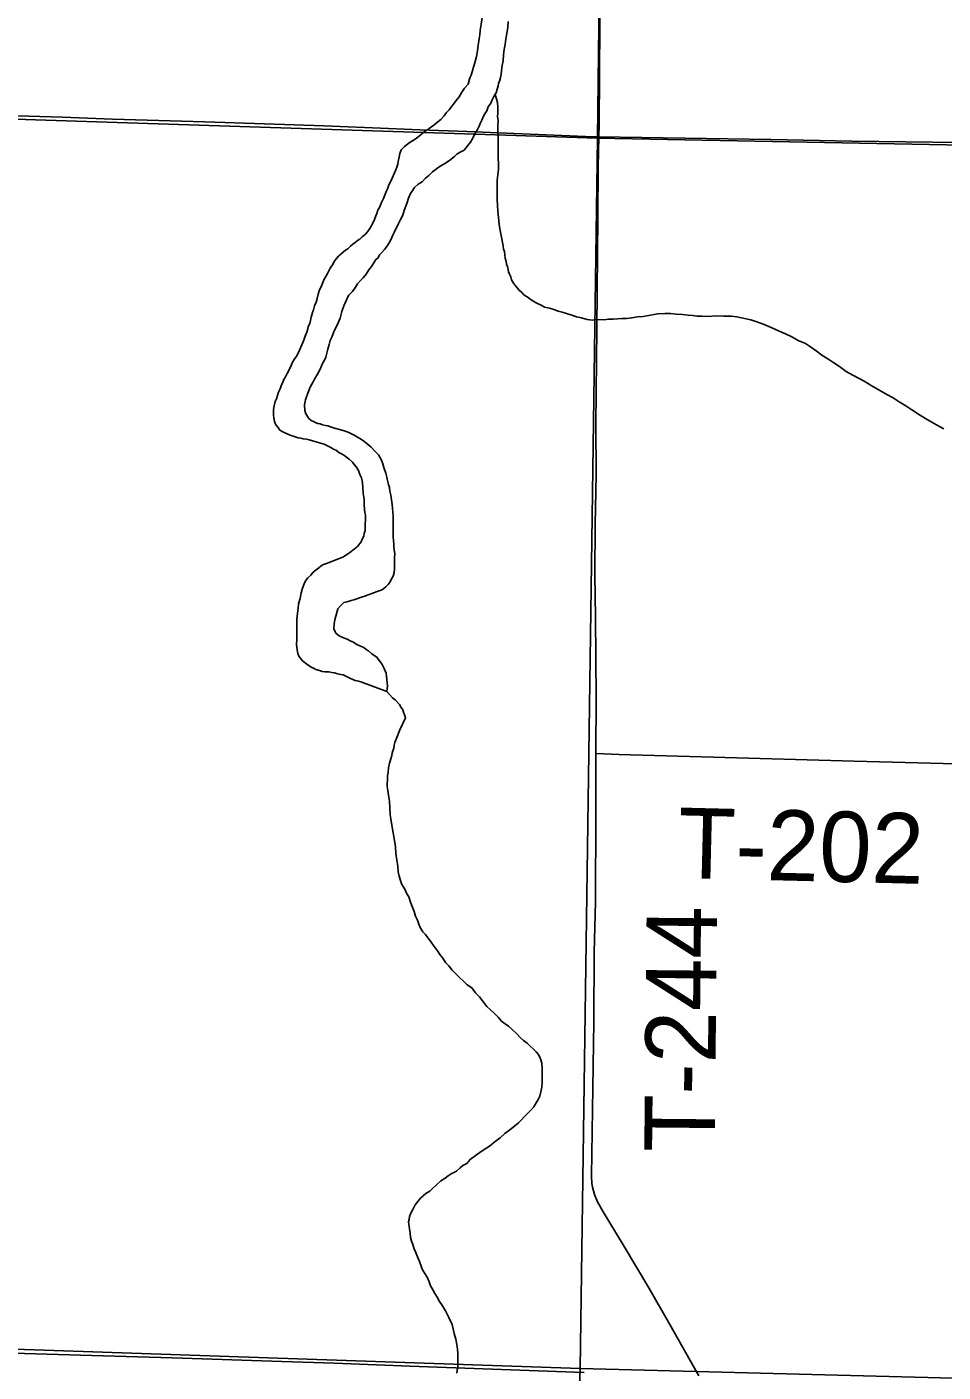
# Model space of a CAD drawing. Extents: x 1587405 to 1714697, y 1028970 to 1155083.
# Drawn here: x 1674855 to 1678758, y 1091803 to 1097535 of the extents above; entities that cross this region are included whole.
import ezdxf

# ---------------------------------------------------------------- set-up
doc = ezdxf.new("R2010")
doc.units = 0
for name, color, linetype in [('GM_X_Major_River', 7, 'Continuous'), ('GM_X_Minor_River', 7, 'Continuous'), ('GM_X_Section', 7, 'Continuous'), ('GM_X_Township_Road', 7, 'Continuous'), ('GM_X_Township_Road_Text', 7, 'Continuous')]:
    doc.layers.add(name, color=color, linetype=linetype)

msp = doc.modelspace()

# ---------------------------------------------------------------- linework, layer by layer
at = {"layer": 'GM_X_Major_River'}
for points in [[(1676799.6, 1097610.3), (1676786.4, 1097520.1), (1676784.1, 1097502.1), (1676781.9, 1097484), (1676777.5, 1097457.9), (1676775.2, 1097433.9), (1676770.9, 1097409.8), (1676764.6, 1097387.8), (1676758.2, 1097363.8), (1676751.9, 1097343.8), (1676747.7, 1097329.8), (1676741.5, 1097317.8), (1676735.2, 1097291.8), (1676718.8, 1097273.9), (1676708.5, 1097257.9), (1676696.2, 1097238), (1676683.9, 1097222.1), (1676671.6, 1097206.2), (1676661.4, 1097192.3), (1676653.2, 1097182.3), (1676643, 1097170.4), (1676632.7, 1097156.5), (1676618.4, 1097140.6), (1676606.2, 1097130.7), (1676587.9, 1097116.9), (1676573.7, 1097107), (1676561.5, 1097097.2), (1676549.3, 1097089.3), (1676537.1, 1097079.4), (1676526.9, 1097071.5), (1676514.7, 1097061.6), (1676504.5, 1097053.7), (1676488.3, 1097043.9), (1676476.1, 1097036), (1676463.9, 1097026.1), (1676449.6, 1097012.2)], [(1676312.2, 1096499.8), (1676322.5, 1096513.7), (1676332.7, 1096529.6), (1676341, 1096543.6), (1676351.1, 1096551.5), (1676357.3, 1096563.4), (1676367.5, 1096573.4), (1676377.8, 1096587.3), (1676388, 1096599.2), (1676398.3, 1096615.1), (1676406.5, 1096631.1), (1676412.8, 1096645.1), (1676419, 1096659.1), (1676437.6, 1096697), (1676445.9, 1096715), (1676456.2, 1096732.9), (1676462.5, 1096752.9), (1676468.7, 1096770.9), (1676475, 1096786.9), (1676481.2, 1096804.9), (1676489.5, 1096824.9), (1676495.7, 1096834.8), (1676506, 1096850.8), (1676522.3, 1096864.6), (1676538.5, 1096874.5), (1676552.8, 1096890.3), (1676567.1, 1096902.2), (1676583.4, 1096918.1), (1676599.6, 1096929.9), (1676615.9, 1096941.8), (1676628.1, 1096949.6), (1676642.3, 1096957.5), (1676656.5, 1096967.3), (1676676.9, 1096983.1), (1676687.1, 1096993), (1676701.3, 1097000.9), (1676717.5, 1097010.7), (1676733.9, 1097030.6), (1676744.1, 1097044.5), (1676754.4, 1097060.5), (1676760.6, 1097074.4), (1676766.8, 1097086.4), (1676775, 1097098.4), (1676781.2, 1097112.3), (1676785.4, 1097124.3), (1676793.6, 1097138.3), (1676799.9, 1097154.3), (1676806.1, 1097164.3), (1676814.3, 1097178.2), (1676820.5, 1097194.2), (1676830.8, 1097210.1), (1676837, 1097224.1), (1676845.3, 1097242.1), (1676853.5, 1097254), (1676857.7, 1097270.1), (1676861.9, 1097282.1), (1676864.1, 1097294.1), (1676868.2, 1097304.1), (1676872.5, 1097320.1), (1676874.7, 1097334.1), (1676876.9, 1097350.2), (1676879.2, 1097370.2), (1676883.4, 1097390.2), (1676885.8, 1097418.3), (1676888.1, 1097438.4), (1676892.4, 1097460.4), (1676894.7, 1097484.5), (1676899, 1097506.6), (1676903.4, 1097534.6), (1676905.7, 1097558.7)], [(1676449.6, 1097012.2), (1676443.4, 1096996.3), (1676441.2, 1096980.2), (1676436.9, 1096962.2), (1676434.7, 1096950.2), (1676430.5, 1096938.2), (1676426.4, 1096926.2), (1676405.6, 1096878.2), (1676397.4, 1096862.3), (1676393.2, 1096848.2), (1676387, 1096836.3), (1676380.7, 1096822.3), (1676374.5, 1096804.3), (1676364.1, 1096784.3), (1676357.9, 1096768.3), (1676349.7, 1096754.4), (1676345.5, 1096740.4), (1676341.3, 1096730.4), (1676335.1, 1096714.4), (1676328.8, 1096698.4), (1676316.5, 1096676.5), (1676306.2, 1096662.6), (1676298, 1096652.6), (1676283.8, 1096640.8), (1676273.6, 1096630.8), (1676263.4, 1096624.9), (1676253.3, 1096617.1), (1676243.1, 1096609.1), (1676232.9, 1096601.2), (1676222.7, 1096589.3), (1676212.6, 1096583.4), (1676194.2, 1096567.6), (1676182, 1096557.7), (1676173.8, 1096547.8), (1676163.6, 1096535.9), (1676159.5, 1096525.9), (1676147.1, 1096507.9), (1676143, 1096498), (1676134.8, 1096484), (1676128.6, 1096472), (1676120.3, 1096458.1), (1676116.1, 1096446.1), (1676109.9, 1096432.1), (1676099.6, 1096410.1), (1676095.4, 1096396.1), (1676091.1, 1096378.1), (1676086.9, 1096362.1), (1676080.6, 1096346.1), (1676076.4, 1096330.1), (1676072.2, 1096318.1), (1676068.1, 1096308.1), (1676065.9, 1096298.1), (1676063.7, 1096284), (1676059.6, 1096272), (1676053.3, 1096258.1), (1676051.2, 1096248), (1676047, 1096234), (1676040.8, 1096218.1), (1676034.5, 1096200.1), (1676026.2, 1096180.1), (1676015.8, 1096158.1), (1676005.5, 1096136.1), (1675993.2, 1096118.2), (1675987, 1096106.2), (1675980.8, 1096092.3), (1675972.5, 1096074.3), (1675964.2, 1096058.3), (1675956, 1096044.4), (1675949.8, 1096032.4), (1675943.6, 1096018.4), (1675937.4, 1096006.4), (1675933.2, 1095992.4), (1675926.9, 1095978.5), (1675922.7, 1095964.5), (1675918.5, 1095950.4), (1675912.3, 1095938.5), (1675908.1, 1095920.4), (1675905.9, 1095904.4), (1675905.7, 1095894.4), (1675905.6, 1095882.3), (1675907.4, 1095868.2), (1675909.2, 1095854.1), (1675915.1, 1095840), (1675925, 1095827.8), (1675931, 1095817.7), (1675943, 1095811.5), (1675953, 1095805.3), (1675963, 1095801.2), (1675977, 1095795), (1676011.1, 1095784.5), (1676021.2, 1095782.3), (1676031.2, 1095780.2), (1676045.3, 1095778), (1676057.3, 1095775.8), (1676071.4, 1095771.6), (1676087.4, 1095767.4), (1676105.5, 1095761.1), (1676121.6, 1095756.9), (1676135.6, 1095750.7), (1676149.6, 1095742.5), (1676161.6, 1095736.3)], [(1676294.7, 1095109.7), (1676304.8, 1095113.6), (1676316.9, 1095117.5), (1676335.2, 1095125.3), (1676347.3, 1095129.1), (1676363.5, 1095134.9), (1676373.6, 1095140.8), (1676383.8, 1095148.8), (1676394, 1095158.7), (1676402.2, 1095170.6), (1676408.4, 1095182.6), (1676414.6, 1095194.6), (1676418.8, 1095210.6), (1676421, 1095226.6), (1676421.2, 1095242.7), (1676421.4, 1095258.8), (1676421.6, 1095272.8), (1676421.9, 1095290.9), (1676420, 1095305), (1676418.2, 1095321.1), (1676418.4, 1095333.1), (1676416.5, 1095347.2), (1676414.7, 1095361.3), (1676414.8, 1095373.3), (1676415, 1095389.4), (1676415.2, 1095403.5), (1676415.4, 1095417.5), (1676415.6, 1095433.6), (1676415.8, 1095449.7), (1676414, 1095467.8), (1676412.2, 1095483.9), (1676410.4, 1095500), (1676404.9, 1095540.2), (1676401, 1095556.3), (1676399.2, 1095572.4), (1676395.3, 1095584.6), (1676391.5, 1095602.7), (1676387.7, 1095616.8), (1676383.9, 1095632.9), (1676376.1, 1095657.1), (1676370.3, 1095677.3), (1676364.5, 1095691.4), (1676352.6, 1095711.7), (1676338.7, 1095725.9), (1676320.8, 1095744.2), (1676304.9, 1095758.5), (1676288.9, 1095770.8), (1676272.9, 1095781), (1676262.9, 1095787.2), (1676248.9, 1095795.4), (1676228.9, 1095805.7), (1676218.9, 1095809.9), (1676202.9, 1095816.1), (1676186.8, 1095820.3), (1676164.7, 1095824.7), (1676148.7, 1095830.9), (1676136.6, 1095835.1), (1676126.6, 1095837.2), (1676114.5, 1095839.4), (1676104.5, 1095843.5), (1676092.5, 1095845.7), (1676078.4, 1095851.9), (1676066.4, 1095858.1), (1676056.5, 1095866.3), (1676042.6, 1095886.5), (1676038.8, 1095900.6), (1676037, 1095924.8), (1676041.4, 1095946.8), (1676045.5, 1095958.8), (1676049.7, 1095970.8), (1676060.1, 1095996.8), (1676068.4, 1096012.8), (1676074.5, 1096022.7), (1676080.7, 1096034.7), (1676089, 1096048.6), (1676097.2, 1096062.6), (1676107.6, 1096084.6), (1676113.8, 1096100.6), (1676122, 1096114.5), (1676128.3, 1096128.5), (1676132.5, 1096144.5), (1676136.7, 1096162.5), (1676143, 1096182.5), (1676147.3, 1096198.6), (1676153.5, 1096212.5), (1676159.7, 1096228.5), (1676166, 1096246.5), (1676176.3, 1096264.5), (1676188.8, 1096294.4), (1676197.2, 1096322.5), (1676205.5, 1096346.5), (1676211.8, 1096362.4), (1676220.1, 1096382.4), (1676226.3, 1096392.4), (1676242.6, 1096408.2), (1676254.9, 1096426.2), (1676263.1, 1096440.1), (1676275.4, 1096454), (1676287.6, 1096465.9), (1676299.9, 1096481.8), (1676312.2, 1096499.8)], [(1676161.6, 1095736.3), (1676173.6, 1095730.1), (1676183.6, 1095721.9), (1676195.6, 1095715.8), (1676205.6, 1095709.6), (1676227.5, 1095693.2), (1676241.5, 1095681), (1676249.4, 1095670.8), (1676257.3, 1095660.7), (1676267.2, 1095644.5), (1676273, 1095628.3), (1676280.9, 1095614.2), (1676284.7, 1095594.1), (1676286.4, 1095569.9), (1676288.1, 1095547.8), (1676291.8, 1095521.6), (1676291.5, 1095499.5), (1676293.3, 1095479.4), (1676295.1, 1095465.3), (1676297, 1095455.3), (1676296.7, 1095433.2), (1676296.5, 1095417.1), (1676296.3, 1095401), (1676296.2, 1095389), (1676292, 1095377), (1676289.8, 1095364.9), (1676283.6, 1095353), (1676279.5, 1095341), (1676263.1, 1095321.1), (1676248.9, 1095309.2), (1676230.6, 1095295.4), (1676204.1, 1095277.7), (1676181.9, 1095267.9), (1676131.3, 1095248.5), (1676119.1, 1095244.7), (1676109, 1095238.8), (1676098.8, 1095230.8), (1676086.6, 1095221), (1676074.4, 1095211.1), (1676064.2, 1095199.2), (1676051.9, 1095187.3), (1676041.7, 1095175.4), (1676035.5, 1095161.4), (1676029.2, 1095143.4), (1676022.9, 1095123.4), (1676018.6, 1095099.3), (1676012.3, 1095077.3), (1676010, 1095059.2), (1676007.7, 1095035.2), (1676005.4, 1095011.1), (1676005.1, 1094989), (1676004.8, 1094962.9), (1676004.5, 1094942.8), (1676004.3, 1094924.7), (1676004, 1094904.6), (1676005.8, 1094880.5), (1676009.6, 1094864.4), (1676013.5, 1094854.3), (1676029.3, 1094834), (1676047.3, 1094819.7), (1676065.3, 1094807.4), (1676075.3, 1094803.2), (1676085.3, 1094797.1), (1676101.3, 1094792.9), (1676113.4, 1094788.7), (1676125.4, 1094786.5), (1676141.5, 1094786.3), (1676153.6, 1094784.1), (1676165.7, 1094782), (1676177.7, 1094777.8), (1676191.8, 1094775.6), (1676201.8, 1094773.5), (1676219.8, 1094765.2), (1676233.9, 1094759), (1676243.9, 1094754.8), (1676253.9, 1094750.7), (1676267.9, 1094746.5), (1676278, 1094744.3), (1676388.3, 1094702.7)], [(1676388.3, 1094702.7), (1676390.6, 1094726.8), (1676388.9, 1094754.9), (1676387.1, 1094767), (1676385.2, 1094781.1), (1676377.4, 1094801.3), (1676367.6, 1094821.5), (1676355.7, 1094835.7), (1676345.8, 1094849.9), (1676333.8, 1094856.1), (1676323.8, 1094864.3), (1676309.9, 1094876.5), (1676299.9, 1094882.6), (1676289.9, 1094890.8), (1676275.9, 1094897), (1676257.9, 1094905.3), (1676245.9, 1094913.5), (1676231.9, 1094919.7), (1676219.8, 1094925.9), (1676203.8, 1094932.1), (1676185.8, 1094940.4), (1676171.8, 1094950.6), (1676162, 1094968.8), (1676164.3, 1094990.9), (1676166.5, 1095009), (1676179.2, 1095055), (1676191.4, 1095068.9), (1676205.7, 1095082.8), (1676219.8, 1095084.6), (1676236, 1095090.4), (1676248.2, 1095094.3), (1676260.3, 1095098.1), (1676272.4, 1095102), (1676284.6, 1095105.9), (1676294.7, 1095109.7)], [(1676388.3, 1094702.7), (1676412.1, 1094676.3), (1676424.1, 1094668.1), (1676441.9, 1094647.7), (1676449.9, 1094635.6), (1676455.8, 1094625.5), (1676459.7, 1094615.4), (1676463.5, 1094603.3), (1676467.4, 1094591.2), (1676443.2, 1094540)], [(1676409.5, 1094430), (1676411.6, 1094440), (1676413.6, 1094450), (1676417.6, 1094462.1), (1676419.7, 1094474.1), (1676421.7, 1094486.1), (1676427.8, 1094500.1), (1676443.2, 1094540)], [(1676636.2, 1092629.3), (1676650.2, 1092639.3), (1676662.3, 1092647.3), (1676674.4, 1092653.2), (1676684.4, 1092659.2), (1676700.5, 1092673.2), (1676712.6, 1092683.2), (1676728.6, 1092691.2), (1676742.7, 1092709.2), (1676770.9, 1092729.2), (1676799, 1092749.2), (1676825.1, 1092765.1), (1676849.3, 1092785.1), (1676871.4, 1092801.1), (1676891.5, 1092819.1), (1676911.6, 1092835.1), (1676931.7, 1092851.1), (1676949.8, 1092865.1), (1676961.9, 1092877.1), (1676974, 1092891.1), (1676990.1, 1092907.1), (1677002.1, 1092919.1), (1677014.2, 1092933.1), (1677020.2, 1092943.1), (1677028.3, 1092957.1), (1677034.3, 1092967.1), (1677040.4, 1092979.1), (1677044.4, 1092997.2), (1677048.5, 1093017.2), (1677050.6, 1093039.3), (1677050.6, 1093069.4), (1677050.7, 1093095.5), (1677048.7, 1093119.6), (1677042.8, 1093137.7), (1677034.8, 1093155.7), (1677024.8, 1093167.8), (1676986.7, 1093204.1), (1676970.7, 1093216.1), (1676956.7, 1093228.2), (1676942.7, 1093244.3), (1676920.6, 1093264.5), (1676906.6, 1093276.6), (1676892.6, 1093286.6), (1676876.6, 1093298.7), (1676862.5, 1093314.8), (1676846.5, 1093330.9), (1676830.5, 1093347), (1676814.5, 1093361.1), (1676800.5, 1093379.2), (1676782.5, 1093401.4), (1676766.5, 1093419.5), (1676750.4, 1093439.6), (1676730.4, 1093453.7), (1676716.4, 1093467.8), (1676698.4, 1093483.9), (1676682.3, 1093500), (1676666.3, 1093516.1), (1676652.3, 1093534.2), (1676638.3, 1093548.3), (1676626.3, 1093566.4), (1676614.3, 1093582.5), (1676604.3, 1093598.6), (1676590.3, 1093616.7), (1676574.3, 1093638.8), (1676562.3, 1093652.9), (1676552.3, 1093667), (1676542.3, 1093679.1), (1676532.3, 1093695.1), (1676524.3, 1093711.2), (1676518.3, 1093729.3), (1676510.3, 1093745.4), (1676504.3, 1093765.5), (1676496.4, 1093787.6), (1676488.4, 1093805.7), (1676482.4, 1093827.8), (1676472.4, 1093843.8), (1676466.4, 1093857.9), (1676458.4, 1093872), (1676450.4, 1093884), (1676446.4, 1093898.1), (1676440.5, 1093916.2), (1676436.5, 1093934.2), (1676434.5, 1093958.3), (1676430.6, 1093984.4), (1676426.6, 1094012.5), (1676424.7, 1094042.7), (1676406.9, 1094151.1), (1676402.9, 1094179.2), (1676401, 1094207.3), (1676399, 1094235.4), (1676395.1, 1094261.5), (1676393.1, 1094281.5), (1676389.2, 1094297.6), (1676389.2, 1094311.6), (1676391.2, 1094325.7), (1676391.3, 1094343.8), (1676393.3, 1094357.8), (1676395.4, 1094377.8), (1676399.4, 1094397.9), (1676405.5, 1094415.9), (1676409.5, 1094430)], [(1676686.4, 1091798.4), (1676688.5, 1091810.4), (1676690.5, 1091824.5), (1676690.5, 1091842.5), (1676690.6, 1091862.6), (1676690.6, 1091882.7), (1676688.7, 1091900.7), (1676686.7, 1091920.8), (1676682.8, 1091942.9), (1676674.8, 1091967), (1676666.8, 1092005.1), (1676652.9, 1092035.3), (1676638.9, 1092063.4), (1676624.9, 1092085.5), (1676612.9, 1092103.6), (1676602.9, 1092121.7), (1676592.9, 1092137.8), (1676582.9, 1092155.9), (1676574.9, 1092170), (1676568.9, 1092188.1), (1676560.9, 1092204.1), (1676552.9, 1092218.2), (1676540.9, 1092238.3), (1676534.9, 1092254.4), (1676527, 1092274.5), (1676519, 1092294.6), (1676511, 1092314.7), (1676505, 1092328.7), (1676499, 1092346.8), (1676493.1, 1092360.9), (1676489.1, 1092376.9), (1676487.1, 1092395), (1676485.1, 1092413.1), (1676481.2, 1092443.2), (1676483.2, 1092453.2), (1676485.3, 1092465.3), (1676489.3, 1092477.3), (1676497.4, 1092493.3), (1676509.5, 1092515.3), (1676531.6, 1092543.4), (1676553.7, 1092563.4), (1676571.8, 1092573.3), (1676581.9, 1092583.3), (1676600, 1092601.3), (1676618.1, 1092617.3), (1676636.2, 1092629.3)]]:
    msp.add_lwpolyline(points, dxfattribs=at)
at = {"layer": 'GM_X_Minor_River'}
for points in [[(1676849.3, 1097247.9), (1676859.1, 1097213.8), (1676860.8, 1097193.7), (1676860.6, 1097179.6), (1676860.5, 1097167.6), (1676860.3, 1097151.5), (1676862.1, 1097137.4), (1676861.8, 1097111.3), (1676861.5, 1097087.2), (1676863.2, 1097061), (1676862.8, 1097032.9), (1676862.5, 1097006.8), (1676862.1, 1096976.7), (1676863.8, 1096950.5), (1676863.5, 1096928.4), (1676861.2, 1096904.4), (1676858.9, 1096882.3), (1676858.6, 1096858.2), (1676858.3, 1096832.1), (1676857.9, 1096799.9), (1676861.3, 1096749.7), (1676866.6, 1096695.4), (1676870.4, 1096675.2), (1676874.1, 1096653.1), (1676877.9, 1096632.9), (1676881.7, 1096616.8), (1676883.6, 1096602.7), (1676885.4, 1096588.6), (1676889.3, 1096578.5), (1676891.2, 1096564.4), (1676893, 1096550.4), (1676896.8, 1096536.2), (1676898.7, 1096524.2), (1676902.6, 1096514.1), (1676904.5, 1096502), (1676906.4, 1096491.9), (1676910.2, 1096481.8), (1676916.1, 1096469.7), (1676920, 1096457.6), (1676927.9, 1096443.4), (1676935.8, 1096431.3), (1676951.7, 1096413), (1676963.6, 1096402.8), (1676973.6, 1096392.6), (1676985.6, 1096384.4), (1676997.5, 1096376.2), (1677011.5, 1096366), (1677027.5, 1096357.7), (1677045.6, 1096349.4), (1677059.6, 1096341.2), (1677081.7, 1096336.9), (1677099.7, 1096330.7), (1677117.8, 1096324.4), (1677135.8, 1096320.1), (1677153.9, 1096313.9), (1677176, 1096307.6), (1677196, 1096299.3), (1677218.1, 1096294.9), (1677242.2, 1096288.6), (1677264.3, 1096286.3), (1677284.5, 1096288.1), (1677312.7, 1096287.7), (1677332.8, 1096289.4), (1677353, 1096289.2), (1677371.1, 1096290.9), (1677389.3, 1096292.7), (1677409.4, 1096292.4), (1677431.6, 1096296.2), (1677455.9, 1096299.9), (1677480, 1096301.6), (1677542.6, 1096312.8), (1677572.9, 1096314.4), (1677597, 1096314.1), (1677621.2, 1096311.8), (1677647.3, 1096309.4), (1677671.5, 1096307.1), (1677691.6, 1096304.8), (1677709.7, 1096302.5), (1677731.8, 1096302.2), (1677758, 1096301.9), (1677790.3, 1096303.5), (1677822.5, 1096303.1), (1677856.7, 1096302.6), (1677878.9, 1096300.3), (1677898.9, 1096296), (1677919, 1096291.8), (1677939.1, 1096287.5), (1677965.2, 1096279.1), (1677995.3, 1096266.6), (1678025.3, 1096254.2), (1678057.4, 1096239.7), (1678087.4, 1096227.3), (1678113.5, 1096214.9), (1678141.4, 1096198.4), (1678171.5, 1096186), (1678193.5, 1096171.6), (1678217.4, 1096155.2), (1678241.4, 1096136.8), (1678267.4, 1096120.4), (1678293.3, 1096104), (1678317.3, 1096087.6)], [(1678317.3, 1096087.6), (1678345.2, 1096067.2), (1678373.2, 1096050.7), (1678397.2, 1096038.4), (1678421.3, 1096026), (1678459.3, 1096003.4), (1678491.3, 1095984.9), (1678519.2, 1095968.4), (1678545.2, 1095954), (1678571.2, 1095937.6), (1678599.2, 1095921.2), (1678625.2, 1095902.8), (1678657.1, 1095882.3), (1678691.1, 1095861.7), (1678727.1, 1095841.2), (1678761.1, 1095822.6)]]:
    msp.add_lwpolyline(points, dxfattribs=at)
at = {"layer": 'GM_X_Section'}
for points in [[(1672144.7, 1102517.4), (1677347.9, 1102346.3), (1677285.8, 1097061.7), (1672060.5, 1097231.1)], [(1677347.9, 1102346.3), (1682728.6, 1102289), (1682643.9, 1096958.6), (1677285.8, 1097061.7)], [(1677285.8, 1097061.7), (1677212.6, 1091818.6), (1671935.5, 1091998.3), (1672060.5, 1097231.1)], [(1682643.9, 1096958.6), (1682532.3, 1091680.4), (1677212.6, 1091818.6), (1677285.8, 1097061.7)], [(1671935.5, 1091998.3), (1677212.6, 1091818.6), (1677028.4, 1086675.5), (1671767.3, 1086851.1)], [(1677212.6, 1091818.6), (1682532.3, 1091680.4), (1682413, 1086444.5), (1682412.7, 1086418.5), (1677028.4, 1086675.5)]]:
    msp.add_lwpolyline(points, close=True, dxfattribs=at)
at = {"layer": 'GM_X_Township_Road'}
for points in [[(1677291.4, 1097067), (1677292.5, 1097120), (1677295.8, 1097546.9), (1677306, 1098384.2), (1677312.7, 1098893.1), (1677316, 1099172.2), (1677323.6, 1099828.9), (1677332, 1100452.8), (1677335.2, 1100781.2), (1677341.2, 1101618.5), (1677341.5, 1102012.6), (1677345.1, 1102352.8)], [(1674766.7, 1097157.7), (1675006.6, 1097150), (1675219.7, 1097142), (1675613.4, 1097131.1), (1676121.7, 1097113.2), (1676395.9, 1097102.6), (1676528.8, 1097096.4), (1676729, 1097089.3), (1677269.4, 1097067.5), (1677291.4, 1097067)], [(1677279.1, 1094439.2), (1677279.6, 1094675.2), (1677276.7, 1095020), (1677275, 1095200.6), (1677276.2, 1095414), (1677279.7, 1095627.4), (1677279, 1095840.4), (1677282.7, 1096249.9), (1677287.1, 1096726.1), (1677288.6, 1096939.5), (1677291.4, 1097067)], [(1677291.4, 1097067), (1678024.3, 1097055.5), (1678368.9, 1097049), (1679058, 1097039.8), (1679205.7, 1097038.1), (1679369.7, 1097034.5), (1679599.5, 1097031.1), (1679861.5, 1097026.1), (1680353.6, 1097016), (1680484.9, 1097013.1), (1680631.9, 1097013), (1681009, 1097003.8), (1681320.7, 1096995.3), (1682370.6, 1096968.5), (1682534.9, 1096965.4), (1682600.5, 1096966.4), (1682655.6, 1096967.5)], [(1677717.6, 1091786.3), (1677594, 1092005.2), (1677504.3, 1092161.8), (1677395.7, 1092345.6), (1677309.4, 1092485.2), (1677286.2, 1092528.8), (1677273.7, 1092559.1), (1677268.7, 1092574.7), (1677264.9, 1092590.6), (1677262, 1092606.7), (1677259.9, 1092639.5), (1677270.8, 1093296.1), (1677272.2, 1093591.6), (1677276.8, 1093805.1), (1677278.6, 1094182.7), (1677279.1, 1094439.2)], [(1677279.1, 1094439.2), (1677312.4, 1094437.5), (1677378, 1094434.2), (1678380, 1094406.9), (1678922.1, 1094392), (1679382.1, 1094381.8), (1679710.7, 1094375.6), (1680088.5, 1094366.9), (1680532.1, 1094356.3), (1680762.1, 1094350.5), (1681024.9, 1094343.7), (1681780.6, 1094326.7), (1682207.7, 1094315.7), (1682355.6, 1094313.5), (1682388.5, 1094310.9), (1682420.8, 1094305.4), (1682436.6, 1094301.2), (1682452.1, 1094296), (1682481.9, 1094282.3), (1682525.5, 1094259.1), (1682540.3, 1094252), (1682555.6, 1094246), (1682599.3, 1094228.7)], [(1674601.4, 1091889.7), (1674749.5, 1091884.4), (1675131.7, 1091873.7), (1675474.2, 1091863.1), (1675940.7, 1091847.6), (1676165.2, 1091840.9), (1676485.7, 1091827.4), (1677228.8, 1091801.1)]]:
    msp.add_lwpolyline(points, dxfattribs=at)

# ---------------------------------------------------------------- texts
at = {"layer": 'GM_X_Township_Road_Text'}
for s, rotation, p in [('T-202', 358.59566, (1677625.6, 1093908.8)), ('T-244', 89.43762, (1677785, 1092738.8))]:
    msp.add_text(s, height=300, rotation=rotation, dxfattribs=at).set_placement(p)

doc.saveas('drawing.dxf')
